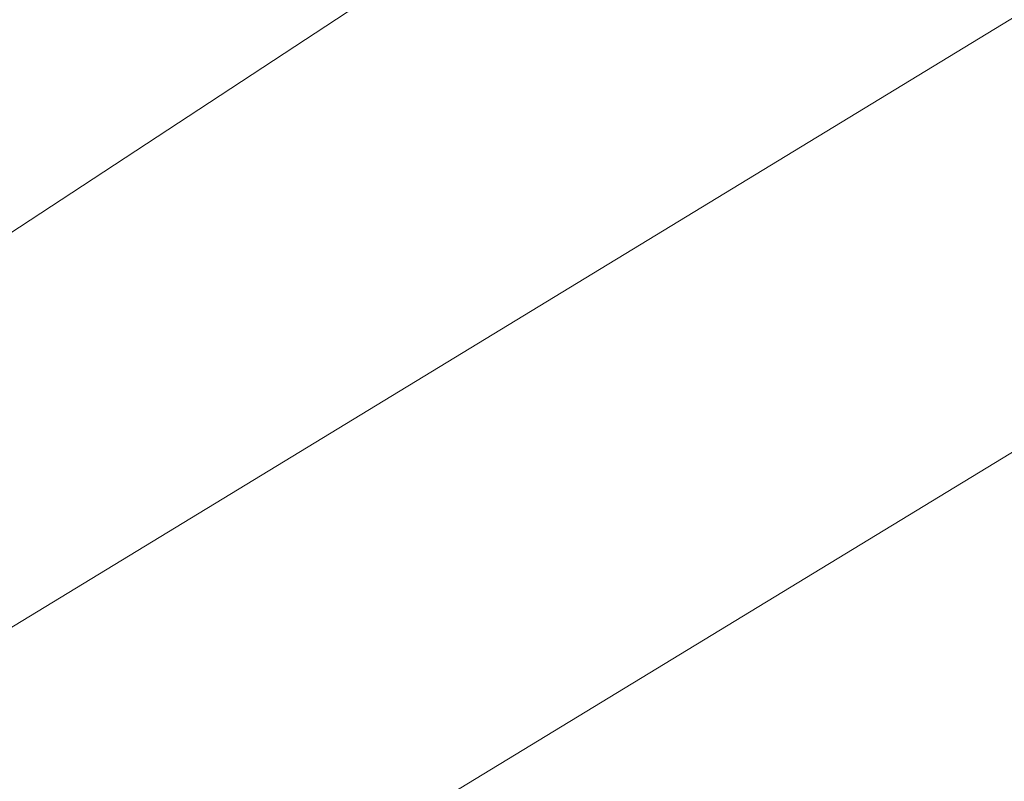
# Model space of a CAD drawing. Extents: x 1620613 to 1693141, y 557269 to 607790.
# Tile 465 of 656: x 1620828.567 to 1620829.06, y 607313.512 to 607313.892. Entities that reach past the tile are written whole.
import ezdxf

# ---------------------------------------------------------------- set-up
doc = ezdxf.new("R2010")
doc.units = 0
doc.header["$LTSCALE"] = 10
doc.header["$MEASUREMENT"] = 0
doc.linetypes.add('DGN Style 2', pattern=[7.346996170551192, 4.408197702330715, -2.938798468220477])
doc.linetypes.add('DGN Style 3', pattern=[10.28579463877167, 7.346996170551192, -2.938798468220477])
doc.layers.add('DT_X_Contour_Minor', color=136, linetype='DGN Style 3', lineweight=0)
doc.layers.add('SV_X_Top_of_Bank', color=97, linetype='DGN Style 2', lineweight=0)

# ---------------------------------------------------------------- blocks, each defined once
blk = doc.blocks.new('*U1004')
at = {"layer": 'DT_X_Contour_Minor', "transparency": 33554559, "flags": 128}
for points, elevation in [([(-17.45736527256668, 52.90326992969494), (-21.39895877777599, 50.0977725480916), (-22.17212463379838, 49.54786270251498), (-22.80236784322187, 49.10048918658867), (-23.28968840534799, 48.75565200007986), (-23.63408632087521, 48.51335114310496), (-24.36191723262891, 48.00393063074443), (-24.86158497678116, 47.58533965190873), (-25.8147150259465, 46.71163209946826), (-27.22130737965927, 45.38280797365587), (-29.08136203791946, 43.59886727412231), (-34.64612420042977, 38.23486997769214), (-36.47441867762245, 36.47166088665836), (-37.78573048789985, 35.20503158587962), (-38.58005963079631, 34.43498207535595), (-38.85740610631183, 34.16151235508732), (-38.94539676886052, 34.04400650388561), (-38.93639807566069, 34.00681650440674), (-38.93534537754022, 33.99954533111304), (-38.93604386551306, 33.99367038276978), (-38.93849353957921, 33.98919165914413), (-38.94269439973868, 33.98610916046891), (-38.95623160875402, 33.97975079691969), (-38.96354734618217, 33.97610134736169), (-38.97534165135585, 33.96992177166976), (-38.99161452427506, 33.96121206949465), (-39.01236596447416, 33.94997224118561), (-39.11965601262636, 33.89161608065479), (-41.00425999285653, 32.35813691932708), (-41.41850579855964, 32.06585747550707), (-41.85355579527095, 31.84622449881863), (-42.30940998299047, 31.69923798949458), (-42.78606836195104, 31.62489794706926), (-45.05901724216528, 31.44748617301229), (-45.41155417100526, 31.3261421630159), (-45.47864930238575, 31.30298905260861), (-45.52884744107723, 31.28553429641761), (-45.56214858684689, 31.27377789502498), (-45.57855274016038, 31.26771984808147), (-45.60682844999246, 31.25629857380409), (-45.61209900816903, 31.25412344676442), (-45.61557950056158, 31.25263748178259), (-45.6172699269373, 31.25184067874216), (-45.61939097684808, 31.2506347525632), (-45.6221740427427, 31.24922665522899), (-45.63966620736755, 31.24067520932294), (-45.69890002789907, 31.21193393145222), (-45.82608510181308, 31.15654833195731), (-46.17424678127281, 31.00658998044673), (-46.74338506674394, 30.76205887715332), (-47.53349995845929, 30.42295502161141), (-49.93510847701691, 29.39258107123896), (-50.87372427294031, 28.98969278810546), (-51.88836527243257, 28.55380840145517), (-52.97903147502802, 28.08492791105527), (-54.14572288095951, 27.5830513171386), (-57.35826690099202, 26.20071892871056), (-58.58553470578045, 25.6693915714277), (-59.85793010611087, 25.11215879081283), (-61.17545310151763, 24.52902058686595), (-62.53810369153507, 23.91997695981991), (-66.2320087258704, 22.26132005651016), (-67.60640780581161, 21.64488324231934), (-68.95917626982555, 21.0395654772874), (-70.29031411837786, 20.44536676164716), (-71.5998213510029, 19.8622870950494), (-75.06299981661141, 18.3222333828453), (-76.39654123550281, 17.72836383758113), (-77.7997816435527, 17.10179548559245), (-79.27272104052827, 16.44252832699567), (-80.81535942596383, 15.7505623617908), (-85.0219937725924, 13.86172137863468), (-86.5189906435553, 13.18894839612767), (-87.85500549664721, 12.58726018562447), (-89.03003833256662, 12.05665674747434), (-90.04408915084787, 11.5971380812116), (-92.53358197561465, 10.46653466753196), (-93.46605290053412, 10.0434813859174), (-94.39634605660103, 9.622274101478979), (-95.32446144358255, 9.202912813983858), (-96.25039906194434, 8.785397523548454), (-98.7166623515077, 7.674484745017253), (-99.58089384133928, 7.285275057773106), (-100.32389084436, 6.950830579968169), (-100.9456533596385, 6.671151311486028), (-101.4461813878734, 6.446237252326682), (-102.6192768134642, 5.919486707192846), (-103.0579989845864, 5.720960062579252), (-103.4943439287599, 5.520443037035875), (-103.9283116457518, 5.317935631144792), (-104.3599021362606, 5.113437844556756), (-105.5076404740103, 4.565456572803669), (-105.9101584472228, 4.373629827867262), (-106.2569086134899, 4.209135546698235), (-106.5478909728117, 4.071973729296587), (-106.7831055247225, 3.962144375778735), (-107.3359872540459, 3.705709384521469), (-107.582444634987, 3.592054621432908), (-107.907155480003, 3.44341657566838), (-108.3101197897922, 3.25979524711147), (-108.7913375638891, 3.041190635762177), (-110.1789229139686, 2.411600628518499), (-110.6338851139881, 2.205665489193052), (-110.9580827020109, 2.060052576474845), (-111.1515156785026, 1.974761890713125), (-111.214184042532, 1.949793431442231), (-111.2069468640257, 1.96364050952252), (-111.2115937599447, 1.964845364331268), (-111.2309623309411, 1.958074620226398), (-111.2650525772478, 1.943328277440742), (-111.3138644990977, 1.920606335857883), (-111.4636585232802, 1.849380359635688), (-111.5138489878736, 1.825879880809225), (-111.5520748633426, 1.808797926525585), (-111.5783361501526, 1.798134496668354), (-111.5926328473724, 1.793889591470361), (-111.6148045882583, 1.791127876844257), (-111.6289791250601, 1.786770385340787), (-111.6548739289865, 1.775769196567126), (-111.6924890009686, 1.758124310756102), (-111.7418243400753, 1.733835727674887), (-111.8890122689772, 1.660207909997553), (-111.9556566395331, 1.62680212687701), (-112.0451988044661, 1.581805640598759), (-112.1576387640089, 1.525218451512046), (-112.2929765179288, 1.457040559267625), (-112.9779808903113, 1.111832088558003), (-114.4292185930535, -2.077517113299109), (-114.7156034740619, -2.707376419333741), (-114.9527991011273, -3.230090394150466), (-115.140805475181, -3.645659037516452), (-115.2796225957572, -3.954082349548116), (-115.5842159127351, -4.633684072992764), (-115.7192088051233, -4.895647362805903), (-115.8957424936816, -5.171835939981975), (-116.1138169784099, -5.46224980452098), (-116.373432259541, -5.766888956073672), (-117.6818987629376, -7.221730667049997), (-120.7368154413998, -10.20587712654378), (-121.3553677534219, -10.7922755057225), (-121.9017746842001, -11.27255073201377), (-122.3760362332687, -11.64670280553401), (-122.7781524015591, -11.91473172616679), (-123.7542683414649, -12.48797797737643), (-124.3046113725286, -12.81351193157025), (-125.2235535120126, -13.36017910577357), (-126.5110947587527, -14.1279794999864), (-128.1672351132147, -15.11691311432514), (-133.0750748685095, -18.04891371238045), (-134.6900997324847, -19.01396191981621), (-135.8542945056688, -19.71010609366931), (-136.5676591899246, -20.13734623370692), (-136.8301937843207, -20.29568234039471), (-136.929179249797, -20.35937324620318), (-137.0337521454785, -20.42665931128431), (-137.273231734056, -20.58074932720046), (-137.6476180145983, -20.82164329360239), (-138.1569109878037, -21.14934121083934), (-139.6949011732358, -22.1389409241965), (-140.3494626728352, -22.54464155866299), (-141.1596545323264, -23.01954367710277), (-142.125476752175, -23.56364727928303), (-143.2469293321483, -24.17695236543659), (-148.8435122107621, -27.20051289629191), (-155.6668337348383, -30.52728392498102), (-156.9690717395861, -31.16036576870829), (-157.9515050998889, -31.63385228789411), (-158.6141338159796, -31.9477434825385), (-158.9569578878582, -32.10203935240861), (-159.4447492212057, -32.30070123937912), (-159.6311749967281, -32.37850830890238), (-159.8246088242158, -32.46293310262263), (-160.0250507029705, -32.55397562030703), (-160.232500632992, -32.65163586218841), (-160.7950445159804, -32.9208868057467), (-161.0059018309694, -33.00597154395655), (-161.2165658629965, -33.05928755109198), (-161.4270366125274, -33.08083482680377), (-161.6373140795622, -33.07061337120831), (-162.1977962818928, -33.00099784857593), (-162.5945986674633, -33.09803384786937), (-163.3646441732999, -33.44135348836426), (-164.5079327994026, -34.03095676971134), (-166.0244645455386, -34.86684369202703), (-170.5662066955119, -37.42425367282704), (-172.2728793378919, -38.35526261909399), (-173.9865906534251, -39.23023197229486), (-175.7073406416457, -40.04916173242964), (-177.435129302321, -40.81205189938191), (-182.0519506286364, -42.77170622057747), (-183.6363930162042, -43.44221749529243), (-184.9271041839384, -43.98401057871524), (-185.9240841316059, -44.39708547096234), (-186.6273328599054, -44.68144217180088), (-188.1110211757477, -45.26810245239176), (-188.6012821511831, -45.46267125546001), (-188.9592988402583, -45.60638245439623), (-189.1850712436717, -45.69923604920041), (-189.2785993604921, -45.74123203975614), (-189.3516819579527, -45.78541120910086), (-189.6950575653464, -45.99428155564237), (-190.6703724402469, -46.58775821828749), (-192.2776265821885, -47.56584119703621), (-194.5168199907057, -48.92853049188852), (-201.330588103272, -53.07517703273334), (-203.5688460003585, -54.43730063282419), (-205.1732936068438, -55.41368652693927), (-206.143930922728, -56.00433471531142), (-206.4807579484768, -56.20924519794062), (-206.5338829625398, -56.24135621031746), (-206.56011325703, -56.25664552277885), (-206.5989603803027, -56.27843020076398), (-206.6504243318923, -56.30671024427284), (-206.71450511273, -56.34148565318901), (-207.042988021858, -56.51892674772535), (-216.8652858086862, -60.26712173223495), (-218.7128353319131, -60.9722375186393), (-220.04592770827, -61.48121559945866), (-220.8645629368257, -61.79405597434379), (-221.1687410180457, -61.91075864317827), (-221.2939397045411, -61.96044881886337), (-221.6560887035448, -62.10013437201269), (-222.648636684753, -62.48192339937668), (-224.2715836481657, -63.10581590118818), (-226.5249295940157, -63.97181187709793), (-233.3743840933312, -66.60393911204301), (-235.7518862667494, -67.51956538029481), (-237.7473019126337, -68.29234875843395), (-239.3606310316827, -68.92228924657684), (-240.5918736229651, -69.40938684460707), (-243.3657384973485, -70.51785658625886), (-244.3541457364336, -70.9117544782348), (-245.2389687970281, -71.2620958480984), (-246.0202076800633, -71.56888069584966), (-246.6978623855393, -71.83210902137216), (-248.3668293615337, -72.47597585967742), (-248.9959418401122, -72.7096468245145), (-249.6315540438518, -72.92775959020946), (-250.2736659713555, -73.1303141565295), (-250.922277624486, -73.31731052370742), (-252.6605749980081, -73.79522323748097), (-253.3777047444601, -73.97307582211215), (-254.2253709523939, -74.14819904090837), (-255.2035736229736, -74.32059289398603), (-256.3123127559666, -74.49025738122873), (-259.4429990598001, -74.9390568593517), (-259.9788609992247, -75.2542390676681), (-259.2384320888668, -75.86318608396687), (-257.2217123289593, -76.76589790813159), (-253.9287017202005, -77.96237454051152), (-243.4456189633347, -81.5446653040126), (-239.9443442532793, -82.67948381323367), (-237.3028321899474, -83.39722126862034), (-235.5210827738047, -83.69787767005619), (-234.599096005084, -83.58145301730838), (-233.2868148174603, -82.71487920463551), (-232.5237475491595, -82.61634619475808), (-231.218756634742, -82.97067752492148), (-229.3718420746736, -83.77787319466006), (-226.9830038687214, -85.03793320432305), (-219.8902037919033, -89.00191234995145), (-217.497983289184, -90.29225249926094), (-215.6409218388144, -91.19028858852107), (-214.3190194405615, -91.6960206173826), (-213.532276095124, -91.80944858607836), (-212.1478392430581, -91.58885108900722), (-211.5918114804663, -91.45855411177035), (-210.9620558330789, -91.23311130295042), (-210.2585722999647, -90.91252266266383), (-209.4813608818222, -90.49678819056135), (-207.310493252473, -89.26130182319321), (-206.5328441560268, -88.82721764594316), (-205.8280475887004, -88.45157989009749), (-205.1961035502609, -88.13438855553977), (-204.6370120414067, -87.87564364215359), (-203.2432380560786, -87.26358576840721), (-202.625732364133, -87.00239332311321), (-201.8185457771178, -86.67785939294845), (-200.8216782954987, -86.28998397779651), (-199.63512991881, -85.83876707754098), (-196.2180930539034, -84.55106669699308), (-194.9945850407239, -84.07257631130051), (-193.8868386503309, -83.60288043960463), (-192.8948538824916, -83.14197908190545), (-192.018630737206, -82.68987223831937), (-189.8363845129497, -81.49598000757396), (-188.9887605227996, -81.05798606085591), (-188.0825732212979, -80.63942339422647), (-187.1178226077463, -80.2402920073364), (-186.0945086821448, -79.86059190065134), (-183.2875871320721, -78.87396665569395), (-182.3396351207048, -78.53955701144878), (-181.6009702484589, -78.276297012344), (-181.0715925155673, -78.08418665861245), (-180.7515019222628, -77.96322594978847), (-180.1769765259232, -77.73553025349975), (-179.8737207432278, -77.61785036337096), (-179.3948474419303, -77.4355824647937), (-178.7403566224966, -77.1887265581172), (-177.9102482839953, -76.87728264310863), (-175.4624693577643, -75.96064819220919), (-174.3456440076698, -75.53590440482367), (-172.8310021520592, -74.94914888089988), (-170.9185437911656, -74.20038162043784), (-168.6082689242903, -73.28960262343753), (-161.9171139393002, -70.64484298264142), (-159.6972275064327, -69.7679149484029), (-158.0559344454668, -69.12070057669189), (-156.9932347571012, -68.70319986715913), (-156.5091284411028, -68.51541282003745), (-155.9896360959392, -68.32093224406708), (-155.7559475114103, -68.21733815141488), (-155.4445010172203, -68.05241630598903), (-155.0552966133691, -67.82616670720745), (-154.5883343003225, -67.5385893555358), (-153.2394242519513, -66.68994607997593), (-152.7152412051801, -66.37564430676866), (-152.1543746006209, -66.06922144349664), (-151.5568244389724, -65.77067749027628), (-150.9225907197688, -65.480012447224), (-149.182389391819, -64.71541087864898), (-148.3115284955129, -64.34412459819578), (-147.0040968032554, -63.80371693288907), (-145.2600943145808, -63.09418788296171), (-143.0795210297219, -62.21553744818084), (-136.6825645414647, -59.64697444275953), (-134.4940270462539, -58.77966739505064), (-132.726131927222, -58.10416850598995), (-131.378879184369, -57.62047777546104), (-130.4522688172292, -57.32859520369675), (-128.5421643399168, -56.8059858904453), (-127.9128130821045, -56.63172460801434), (-127.4573376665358, -56.50089774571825), (-127.1757380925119, -56.41350530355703), (-127.0680143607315, -56.36954728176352), (-126.9710139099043, -56.26575682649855), (-126.7956728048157, -56.1396739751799), (-126.7287661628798, -56.11255874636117), (-126.6031924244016, -56.08524856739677), (-126.418951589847, -56.05774343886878), (-126.176043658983, -56.03004336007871), (-125.4500663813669, -55.9559165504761), (-125.2042487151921, -55.92880988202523), (-125.0112786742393, -55.90308498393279), (-124.8711562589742, -55.87874185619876), (-124.7838814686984, -55.85578049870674), (-124.6216121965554, -55.79639257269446), (-124.5715618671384, -55.77771408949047), (-124.5431128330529, -55.76621958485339), (-124.5362650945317, -55.76190905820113), (-124.5510186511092, -55.76478251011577), (-124.6191631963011, -55.78202368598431), (-124.5718470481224, -55.75624373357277), (-124.3787901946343, -55.66597299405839), (-124.0399926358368, -55.511211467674), (-123.555454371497, -55.29195915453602), (-122.0690313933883, -54.62129860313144), (-121.5602130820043, -54.39369512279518), (-121.1485753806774, -54.21388009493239), (-120.834118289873, -54.0818535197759), (-120.6168418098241, -53.99761539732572), (-120.1670120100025, -53.83669834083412), (-119.9940170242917, -53.77017708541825), (-119.8124044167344, -53.69130111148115), (-119.622174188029, -53.60007041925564), (-119.42332633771, -53.49648500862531), (-118.8815752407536, -53.20378428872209), (-118.7012260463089, -53.10660114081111), (-118.5664917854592, -53.03457723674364), (-118.4773724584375, -52.98771257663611), (-118.4338680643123, -52.96600716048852), (-118.378676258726, -52.94167170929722), (-118.3462711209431, -52.92746957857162), (-118.2904495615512, -52.90311477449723), (-118.211211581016, -52.86860729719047), (-118.108557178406, -52.82394714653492), (-117.8035902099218, -52.69131651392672), (-117.7033780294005, -52.64756809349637), (-117.6314667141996, -52.61579580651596), (-117.5878562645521, -52.59599965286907), (-117.5725466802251, -52.58817963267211), (-117.5694556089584, -52.58329442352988), (-117.5023191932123, -52.5537070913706), (-117.3032282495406, -52.46860900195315), (-116.9721827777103, -52.32800015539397), (-116.5091827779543, -52.1318805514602), (-115.0985767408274, -51.53488059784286), (-114.5787590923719, -51.31273690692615), (-114.0772606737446, -51.09405579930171), (-113.594081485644, -50.87883727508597), (-113.1292215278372, -50.66708133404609), (-111.914020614, -50.10701560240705), (-111.4423497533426, -49.89071825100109), (-110.938737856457, -49.6618754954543), (-110.4031849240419, -49.42048733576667), (-109.8356909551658, -49.16655377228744), (-108.2797856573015, -48.47267039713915), (-107.637205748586, -48.18686541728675), (-106.8763949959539, -47.84986300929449), (-105.9973533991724, -47.46166317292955), (-105.0000809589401, -47.02226590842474), (-102.1830466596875, -45.78227663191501), (-101.0416261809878, -45.27859689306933), (-99.730140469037, -44.69754963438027), (-98.24858952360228, -44.03913485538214), (-96.59697334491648, -43.3033525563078), (-91.96590989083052, -41.23810973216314), (-90.26453862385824, -40.47824782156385), (-88.63372241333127, -39.7475942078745), (-87.07346125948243, -39.0461488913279), (-85.58375516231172, -38.37391187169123), (-81.70527897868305, -36.62022421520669), (-80.33508533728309, -36.00080075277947), (-79.13336155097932, -35.4577961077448), (-78.1001076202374, -34.99121027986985), (-77.23532354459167, -34.60104326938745), (-75.15385914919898, -33.66248966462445), (-74.2553197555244, -33.25839136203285), (-73.12079987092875, -32.75001165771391), (-71.75029949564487, -32.13735055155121), (-70.14381862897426, -31.4204080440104), (-65.54522899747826, -29.36951948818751), (-63.95151954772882, -28.65803548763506), (-62.61933342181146, -28.0617499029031), (-61.54867061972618, -27.58066273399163), (-60.73953114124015, -27.21477398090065), (-58.93052363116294, -26.39266852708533), (-58.31693849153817, -26.11331703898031), (-57.83293870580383, -25.89184166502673), (-57.47852427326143, -25.72824240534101), (-57.25369519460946, -25.62251925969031), (-56.82693145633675, -25.41775902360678), (-56.65531035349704, -25.33478436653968), (-56.46051984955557, -25.23943057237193), (-56.24255994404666, -25.13169764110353), (-56.0014306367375, -25.01158557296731), (-55.32752661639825, -24.67478120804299), (-55.05126318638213, -24.53896794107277), (-54.72790091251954, -24.38413141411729), (-54.35743979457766, -24.21027162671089), (-53.93987983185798, -24.01738857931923), (-52.76358814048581, -23.47766943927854), (-52.37750348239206, -23.30100356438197), (-52.10146827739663, -23.1757952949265), (-51.93548252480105, -23.10204463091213), (-51.87954622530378, -23.07975157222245), (-51.87711536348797, -23.08891355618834), (-51.86492463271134, -23.08638447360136), (-51.83017558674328, -23.07192573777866), (-51.77286822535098, -23.04553734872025), (-51.69300254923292, -23.00721930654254), (-51.44994965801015, -22.88913165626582), (-51.31643438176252, -22.82435836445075), (-51.09817822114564, -22.71860422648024), (-50.7951811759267, -22.5718692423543), (-50.40744324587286, -22.38415341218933), (-48.4002708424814, -21.41252423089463), (-48.36751615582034, -20.77412141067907), (-48.22934931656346, -20.45036320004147), (-47.82888652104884, -19.75268977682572), (-47.16612776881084, -18.68110114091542), (-46.24107306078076, -17.23559729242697), (-43.42453256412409, -12.8823667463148), (-42.35470139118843, -11.39228932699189), (-41.25761324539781, -10.18697997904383), (-40.13326812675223, -9.266438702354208), (-38.98166603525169, -8.63066549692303), (-35.87438449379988, -7.314961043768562), (-34.83209626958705, -6.873628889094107), (-34.0356927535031, -6.536410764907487), (-33.48517394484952, -6.303306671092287), (-33.18053984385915, -6.174316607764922), (-32.69602851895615, -5.96916181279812), (-32.28319507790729, -5.712428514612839), (-31.40807824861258, -5.096094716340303), (-30.07067803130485, -4.120160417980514), (-28.27099442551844, -2.784625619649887), (-22.85546029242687, 1.256267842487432), (-20.95785962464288, 2.654420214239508), (-19.32670822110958, 3.818207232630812), (-17.96200608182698, 4.747628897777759), (-16.86375320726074, 5.442685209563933), (-14.29034455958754, 6.983681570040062), (-13.4230960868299, 7.5066692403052), (-12.75140715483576, 7.919884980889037), (-12.2752777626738, 8.223328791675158), (-11.99470791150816, 8.417000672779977), (-11.50726769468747, 8.787096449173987), (-11.10789761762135, 9.047810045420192), (-10.27536754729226, 9.552379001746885), (-9.009677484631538, 10.30080331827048), (-7.310827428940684, 11.2930829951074), (-2.203013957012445, 14.26430261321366), (-0.4445038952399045, 15.288643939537), (1.00016618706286, 16.13325320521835), (2.130996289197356, 16.79813040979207), (2.947986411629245, 17.28327555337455), (4.70817343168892, 18.33735318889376), (5.556006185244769, 18.85372868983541), (6.779364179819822, 19.61229696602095), (8.37824741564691, 20.61305801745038), (10.35265589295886, 21.85601184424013), (16.11844548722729, 25.49347908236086), (18.05360645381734, 26.71963120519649), (19.53474715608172, 27.66998714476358), (20.56186759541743, 28.34454690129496), (21.13496777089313, 28.7433104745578), (22.05787455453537, 29.43895175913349), (22.41446905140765, 29.54562768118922), (22.79207245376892, 29.34392448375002), (23.19068476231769, 28.83384216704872), (23.61030597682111, 28.01538073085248), (25.61755909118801, 23.47634274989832)], 0.6000414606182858), ([(-19.69856338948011, 52.66703538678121), (-22.97917621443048, 50.33200244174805), (-23.62268697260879, 49.87430905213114), (-24.14724232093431, 49.50195728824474), (-24.55284226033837, 49.21494715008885), (-24.83948679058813, 49.01327863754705), (-25.44526499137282, 48.58928477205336), (-25.8611415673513, 48.24088889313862), (-26.65443764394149, 47.51369665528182), (-27.82515322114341, 46.40770805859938), (-29.37328829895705, 44.92292310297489), (-34.00487450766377, 40.45843474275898), (-35.55615833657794, 38.95139871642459), (-36.73632016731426, 37.77865690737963), (-37.54535999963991, 36.94020931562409), (-37.98327783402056, 36.43605594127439), (-39.16094306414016, 34.86336003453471), (-39.04050473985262, 34.36560984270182), (-39.02641544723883, 34.2682926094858), (-39.03576399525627, 34.18966242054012), (-39.06855038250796, 34.12971927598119), (-39.12477461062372, 34.0884631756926), (-39.30595633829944, 34.00336296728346), (-39.40387001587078, 33.95451880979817), (-39.56172475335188, 33.87181149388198), (-39.77952055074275, 33.75524101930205), (-40.05725740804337, 33.6048073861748), (-41.49322521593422, 32.82376972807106), (-41.86682246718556, 32.51977822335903), (-41.94894109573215, 32.46183777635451), (-42.03518387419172, 32.41829850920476), (-42.12555080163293, 32.3891604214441), (-42.22004187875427, 32.37442351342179), (-42.67062325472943, 32.33925402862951), (-44.52491818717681, 31.70100150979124), (-44.87782919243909, 31.57921938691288), (-45.14186437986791, 31.48740981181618), (-45.31702374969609, 31.42557278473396), (-45.40330730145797, 31.39370830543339), (-45.51489568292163, 31.34869975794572), (-45.55203357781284, 31.33363400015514), (-45.57975597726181, 31.3221931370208), (-45.59806288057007, 31.31437716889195), (-45.60695428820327, 31.31018609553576), (-45.61811071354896, 31.30384309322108), (-45.63274925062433, 31.29643669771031), (-45.6682975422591, 31.2789747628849), (-45.72475558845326, 31.25145728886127), (-45.80212338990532, 31.21388427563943), (-46.03631719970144, 31.10028218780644), (-46.21665420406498, 31.01860475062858), (-46.58201985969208, 30.85877400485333), (-47.13241416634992, 30.62078995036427), (-47.86783712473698, 30.30465258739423), (-50.07566988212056, 29.35741520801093), (-50.93855268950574, 28.98703429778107), (-51.87132654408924, 28.58631960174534), (-52.87399144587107, 28.15527112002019), (-53.94654739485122, 27.69388885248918), (-56.89988465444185, 26.42309109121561), (-58.06257946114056, 25.91916534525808), (-59.33566093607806, 25.36048642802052), (-60.71912907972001, 24.74705433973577), (-62.21298389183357, 24.07886908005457), (-66.34377894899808, 22.22403749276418), (-67.84851839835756, 21.54901817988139), (-69.2646404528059, 20.915083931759), (-70.59214511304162, 20.32223474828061), (-71.83103237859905, 19.77047062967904), (-75.01657522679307, 18.35387973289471), (-76.27740395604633, 17.79226561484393), (-77.67073300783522, 17.16986643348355), (-79.19656238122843, 16.48668218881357), (-80.85489207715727, 15.74271288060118), (-85.45377169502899, 13.67774797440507), (-87.07017853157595, 12.95140588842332), (-88.4702393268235, 12.32110330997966), (-89.65395408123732, 11.78684023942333), (-90.62132279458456, 11.34861667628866), (-92.9125113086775, 10.30807318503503), (-93.7707048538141, 9.91871885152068), (-94.62689410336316, 9.531063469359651), (-95.48107905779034, 9.145107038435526), (-96.33325971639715, 8.76084955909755), (-98.60306907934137, 7.738428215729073), (-99.40987567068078, 7.375095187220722), (-100.1279384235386, 7.051912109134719), (-100.7572573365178, 6.768878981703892), (-101.2978324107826, 6.525995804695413), (-102.6210408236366, 5.93184059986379), (-103.1047424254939, 5.713238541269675), (-103.5634409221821, 5.503048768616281), (-103.9971363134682, 5.301271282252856), (-104.4058285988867, 5.107906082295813), (-105.4623372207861, 4.603481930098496), (-105.8398135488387, 4.423677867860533), (-106.1798610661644, 4.26258379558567), (-106.4824797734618, 4.120199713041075), (-106.747669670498, 3.996525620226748), (-107.4049376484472, 3.691674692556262), (-107.6804949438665, 3.564470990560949), (-108.0142158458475, 3.411498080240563), (-108.406100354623, 3.232755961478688), (-108.8561484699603, 3.028244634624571), (-110.1338282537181, 2.448522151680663), (-110.552566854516, 2.259257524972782), (-110.8505228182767, 2.126255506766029), (-111.0276961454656, 2.049516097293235), (-111.08408683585, 2.029039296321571), (-111.0734184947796, 2.049451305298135), (-111.080268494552, 2.051227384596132), (-111.1088197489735, 2.041246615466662), (-111.1590722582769, 2.01950899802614), (-111.2310260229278, 1.986014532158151), (-111.4518377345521, 1.881020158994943), (-111.5258236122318, 1.846378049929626), (-111.582172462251, 1.821197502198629), (-111.6208842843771, 1.805478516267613), (-111.6419590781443, 1.799221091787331), (-111.6746424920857, 1.795150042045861), (-111.6955372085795, 1.788726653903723), (-111.7337087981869, 1.772509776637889), (-111.7891572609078, 1.746499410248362), (-111.8618825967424, 1.710695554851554), (-112.0788526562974, 1.602160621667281), (-112.1770932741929, 1.55291708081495), (-112.3090875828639, 1.486587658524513), (-112.4748355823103, 1.403172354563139), (-112.6743372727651, 1.302671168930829), (-113.6841037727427, 0.7937985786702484), (-115.0783100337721, -2.270214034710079), (-115.3522554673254, -2.863819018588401), (-115.5765747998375, -3.331485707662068), (-115.7512680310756, -3.67321410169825), (-115.8763351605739, -3.88900420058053), (-116.1436793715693, -4.296526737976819), (-116.3361288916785, -4.53254616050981), (-116.712969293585, -4.934962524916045), (-117.2742005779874, -5.503775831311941), (-118.0198227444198, -6.238986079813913), (-120.2540030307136, -8.421409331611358), (-121.0628229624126, -9.181990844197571), (-121.8136475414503, -9.82691794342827), (-122.5064767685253, -10.35619062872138), (-123.1413106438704, -10.76980890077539), (-124.7568738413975, -11.71858507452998), (-125.4910743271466, -12.1518302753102), (-126.4820033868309, -12.73998374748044), (-127.7296610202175, -13.48304549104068), (-129.2340472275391, -14.38101550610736), (-133.5880485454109, -16.98214657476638), (-135.0237390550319, -17.84016853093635), (-136.0653095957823, -18.46338609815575), (-136.7127601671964, -18.85179927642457), (-136.9660907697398, -19.0054080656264), (-137.1161457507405, -19.10195898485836), (-137.6377050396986, -19.43754950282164), (-141.3087850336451, -21.79965801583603), (-142.3010540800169, -22.41467155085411), (-143.5292477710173, -23.13458965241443), (-144.9933661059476, -23.95941232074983), (-146.6934090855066, -24.88913955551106), (-155.1774338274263, -29.47264397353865), (-158.1466348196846, -30.92030429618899), (-158.713309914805, -31.19579288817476), (-159.1408204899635, -31.40183281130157), (-159.4291665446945, -31.53842406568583), (-159.5783480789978, -31.60556665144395), (-159.7906128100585, -31.69201532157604), (-159.8883121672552, -31.73380688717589), (-160.0222116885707, -31.79434508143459), (-160.1923113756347, -31.87362990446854), (-160.3986112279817, -31.97166135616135), (-160.9970110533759, -32.25807406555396), (-161.2066706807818, -32.35040008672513), (-161.3868496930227, -32.41256861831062), (-161.5375480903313, -32.44457966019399), (-161.6587658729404, -32.44643321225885), (-161.9427058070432, -32.41116603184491), (-162.2622683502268, -32.52707462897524), (-163.0080010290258, -32.90125080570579), (-164.1799038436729, -33.53369456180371), (-165.7779767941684, -34.42440589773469), (-170.6077315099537, -37.14399289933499), (-172.4226320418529, -38.13404136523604), (-174.2450176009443, -39.06449651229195), (-176.0748881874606, -39.93535834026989), (-177.9122438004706, -40.74662684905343), (-182.8218388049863, -42.83055178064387), (-184.4818742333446, -43.53374406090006), (-185.779784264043, -44.08037720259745), (-186.7155688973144, -44.47045120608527), (-187.2892281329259, -44.70396607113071), (-188.3361522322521, -45.11792686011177), (-188.6820914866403, -45.25521901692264), (-188.9347161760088, -45.35662489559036), (-189.0940263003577, -45.42214449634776), (-189.1600218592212, -45.451777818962), (-189.2115905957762, -45.4829516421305), (-189.4617345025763, -45.63511273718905), (-190.1734896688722, -46.0682156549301), (-191.3468560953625, -46.78226039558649), (-201.688822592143, -53.07604850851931), (-205.38679917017, -54.64874049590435), (-205.8096564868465, -54.82854462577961), (-206.0697906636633, -54.93912351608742), (-206.167201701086, -54.98047716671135), (-206.2714584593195, -55.02426665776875), (-208.0122552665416, -55.75542891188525), (-208.5894353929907, -55.98843138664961), (-209.5623374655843, -56.36879869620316), (-210.9309614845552, -56.89653084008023), (-212.695307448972, -57.57162781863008), (-217.9278592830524, -59.56837287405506), (-219.6532586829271, -60.22691584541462), (-220.9050430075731, -60.70498596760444), (-221.6832122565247, -61.00258324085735), (-221.9877664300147, -61.11970766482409), (-222.1684241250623, -61.19140899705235), (-222.5113793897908, -61.32394815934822), (-223.404751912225, -61.66778964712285), (-224.8485416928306, -62.22293346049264), (-226.8427487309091, -62.98937959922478), (-232.8945238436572, -65.31497240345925), (-235.0483319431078, -66.14522009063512), (-236.9709249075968, -66.89176854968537), (-238.6623027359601, -67.5546177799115), (-240.1224654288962, -68.13376778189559), (-243.7079457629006, -69.56656881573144), (-244.9504880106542, -70.0621904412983), (-245.9890045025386, -70.47445454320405), (-246.8234952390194, -70.80336112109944), (-247.453960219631, -71.0489101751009), (-248.8631658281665, -71.59256428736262), (-249.4288484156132, -71.79934764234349), (-250.068991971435, -72.0119571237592), (-250.7835964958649, -72.23039273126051), (-251.57266198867, -72.45465446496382), (-253.7761179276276, -73.0604539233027), (-254.6851475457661, -73.28589885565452), (-255.7596444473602, -73.50788405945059), (-256.9996086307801, -73.72640953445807), (-258.4050400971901, -73.94147528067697), (-262.3734803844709, -74.51037096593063), (-263.0527359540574, -74.90989415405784), (-262.1141724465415, -75.68179195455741), (-259.5577898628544, -76.8260643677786), (-255.3835882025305, -78.34271139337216), (-242.0952916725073, -82.8836029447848), (-237.6840457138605, -84.33988916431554), (-234.4165302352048, -85.3030791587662), (-232.2927452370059, -85.77317292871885), (-231.3126907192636, -85.75017047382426), (-230.2241859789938, -85.03136896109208), (-229.5912405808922, -84.9496382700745), (-228.508782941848, -85.24354733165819), (-226.9768130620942, -85.91309614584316), (-224.995330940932, -86.95828471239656), (-219.112028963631, -90.24630722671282), (-217.1124980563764, -91.31418354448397), (-215.5263818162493, -92.05179561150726), (-214.3536802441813, -92.45914342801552), (-213.5943933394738, -92.53622699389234), (-212.1208478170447, -92.30143083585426), (-211.5290315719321, -92.16274735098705), (-210.858741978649, -91.92279401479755), (-210.1099790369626, -91.58157082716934), (-209.28274274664, -91.13907778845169), (-206.9721481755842, -89.82406988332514), (-206.1693524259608, -89.3729833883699), (-205.4939111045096, -89.0059798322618), (-204.9458242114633, -88.72305921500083), (-204.5250917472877, -88.52422153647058), (-203.5729444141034, -88.10609831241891), (-203.0896583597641, -87.90451251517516), (-202.3539106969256, -87.61334754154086), (-201.3657014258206, -87.2326033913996), (-200.1250305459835, -86.76228006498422), (-196.4799593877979, -85.38864562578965), (-195.1748011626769, -84.87822341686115), (-193.9931298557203, -84.3771826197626), (-192.9349454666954, -83.88552323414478), (-192.0002479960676, -83.40324526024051), (-189.6723706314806, -82.12967921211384), (-188.7681808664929, -81.66245595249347), (-187.8015195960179, -81.21596070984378), (-186.7723868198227, -80.79019348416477), (-185.6807825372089, -80.38515427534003), (-182.6865424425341, -79.33268707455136), (-181.6753293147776, -78.97596076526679), (-180.8873700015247, -78.69513223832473), (-180.3226645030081, -78.49020149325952), (-179.9812128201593, -78.36116853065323), (-179.3683467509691, -78.11827767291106), (-179.0742228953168, -78.00374266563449), (-178.6515008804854, -77.84230578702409), (-178.1001807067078, -77.63396703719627), (-177.4202623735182, -77.37872641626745), (-175.4356826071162, -76.63554893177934), (-174.4497595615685, -76.25938664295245), (-172.9804252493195, -75.68828288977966), (-171.0276796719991, -74.92223767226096), (-168.5915228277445, -73.96125099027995), (-161.4505562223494, -71.13869788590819), (-159.0869534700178, -70.20488320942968), (-157.3518701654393, -69.52035400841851), (-156.2453063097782, -69.08511028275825), (-155.7672619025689, -68.89915203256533), (-155.3305027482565, -68.73564399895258), (-155.1340308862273, -68.64854807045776), (-154.8721846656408, -68.50989130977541), (-154.5449640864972, -68.31967371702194), (-154.1523691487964, -68.07789529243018), (-153.0182835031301, -67.36440505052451), (-152.5775806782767, -67.10015827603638), (-152.1060364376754, -66.84253563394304), (-151.6036507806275, -66.5915371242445), (-151.0704237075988, -66.34716274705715), (-149.6073629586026, -65.7043299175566), (-148.8065406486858, -65.3646077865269), (-147.5013692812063, -64.82756601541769), (-145.6918488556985, -64.09320460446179), (-143.3779793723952, -63.16152355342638), (-136.5351953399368, -60.41394789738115), (-134.2126801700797, -59.4912702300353), (-132.377222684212, -58.78391897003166), (-131.0288228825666, -58.29189411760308), (-130.1674807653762, -58.01519567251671), (-128.5199786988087, -57.56443502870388), (-127.9697858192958, -57.40625049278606), (-127.5548337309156, -57.26976736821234), (-127.275122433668, -57.15498565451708), (-127.1306519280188, -57.06190535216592), (-126.7720180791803, -56.67816723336), (-126.1237401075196, -56.21200879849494), (-125.9842667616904, -56.12277422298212), (-125.843680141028, -56.05485268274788), (-125.7019802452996, -56.00824417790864), (-125.5591670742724, -55.98294870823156), (-125.1768475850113, -55.94391150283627), (-125.0332902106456, -55.9244748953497), (-124.8893577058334, -55.89544297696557), (-124.7450500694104, -55.85681574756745), (-124.6003673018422, -55.80859320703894), (-124.2140464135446, -55.66720601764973), (-124.0948896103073, -55.62273741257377), (-124.0271598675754, -55.59537198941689), (-124.0108571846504, -55.58510974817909), (-124.0459815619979, -55.59195068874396), (-124.2082159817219, -55.63299743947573), (-124.2072954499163, -55.62203224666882), (-124.0828580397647, -55.5583516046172), (-123.8349037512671, -55.44195551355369), (-123.4634325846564, -55.27284397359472), (-122.3081536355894, -54.75159260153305), (-121.9045513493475, -54.57178320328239), (-121.5602037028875, -54.42329353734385), (-121.2751106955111, -54.30612360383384), (-121.0492723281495, -54.22027340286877), (-120.5260428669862, -54.03309917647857), (-120.3248199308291, -53.95572350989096), (-120.1135732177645, -53.86397717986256), (-119.8923027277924, -53.75786018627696), (-119.6610084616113, -53.63737252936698), (-119.0308587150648, -53.29691122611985), (-118.8210815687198, -53.18387050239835), (-118.6643624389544, -53.10009430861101), (-118.5607013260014, -53.04558264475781), (-118.5100982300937, -53.02033551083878), (-118.445900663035, -52.99202919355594), (-118.4082079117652, -52.9755096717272), (-118.3432778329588, -52.94718084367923), (-118.2511104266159, -52.90704270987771), (-117.7769766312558, -52.70082302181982), (-117.6604126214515, -52.64993608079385), (-117.5767673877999, -52.61297944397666), (-117.5260409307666, -52.58995311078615), (-117.5082332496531, -52.58085708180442), (-117.5046378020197, -52.57517474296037), (-117.4425207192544, -52.54752018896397), (-117.2588660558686, -52.46881828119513), (-116.9536738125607, -52.33906901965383), (-116.5269439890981, -52.15827240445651), (-115.2269476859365, -51.60808495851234), (-114.7389264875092, -51.39922886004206), (-114.2498601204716, -51.18530114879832), (-113.759748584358, -50.96630182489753), (-113.2685918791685, -50.74223088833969), (-111.95744710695, -50.13794624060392), (-111.4485363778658, -49.90457154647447), (-110.9051627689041, -49.65766094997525), (-110.327326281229, -49.39721445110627), (-109.7150269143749, -49.12323204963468), (-108.0362780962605, -48.37456444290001), (-107.3639307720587, -48.07542310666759), (-106.6059504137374, -47.73949980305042), (-105.7623370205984, -47.3667945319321), (-104.833090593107, -46.95730729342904), (-102.2409227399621, -45.8162987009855), (-101.1565342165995, -45.33762621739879), (-99.84749453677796, -44.75736521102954), (-98.31380370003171, -44.07551568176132), (-96.55546170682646, -43.29207762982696), (-91.56701484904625, -41.06745812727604), (-89.76278223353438, -40.26181413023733), (-88.09141953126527, -39.51334676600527), (-86.5529267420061, -38.82205603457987), (-85.14730386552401, -38.18794193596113), (-81.57613607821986, -36.57320651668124), (-80.31450878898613, -36.00286264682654), (-79.20800276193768, -35.5028826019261), (-78.25661799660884, -35.07326638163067), (-77.46035449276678, -34.7140139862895), (-75.54381349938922, -33.84982603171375), (-74.6826008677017, -33.4626414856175), (-73.53636871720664, -32.9492288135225), (-72.10511704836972, -32.3095880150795), (-70.38884586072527, -31.54371909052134), (-65.43209666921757, -29.33309779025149), (-63.72753570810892, -28.57223248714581), (-62.33141471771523, -27.94760255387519), (-61.24373369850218, -27.45920798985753), (-60.4644926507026, -27.1070487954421), (-58.797769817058, -26.34960476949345), (-58.23244526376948, -26.09222523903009), (-57.78651372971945, -25.88816966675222), (-57.45997521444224, -25.73743805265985), (-57.25282971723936, -25.64003039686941), (-56.85963241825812, -25.45137525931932), (-56.69481242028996, -25.37157956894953), (-56.49525040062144, -25.27368385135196), (-56.26094635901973, -25.15768810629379), (-55.99190029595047, -25.02359233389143), (-55.22812143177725, -24.64187023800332), (-54.92668235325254, -24.49329798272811), (-54.59519926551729, -24.3338727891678), (-54.23367216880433, -24.16359465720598), (-53.84210106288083, -23.98246358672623), (-52.75785276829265, -23.48497681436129), (-52.40194051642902, -23.32227899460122), (-52.14738998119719, -23.20730061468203), (-51.99420116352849, -23.14004167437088), (-51.94237406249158, -23.12050217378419), (-51.93931741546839, -23.13202275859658), (-51.92398838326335, -23.12884260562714), (-51.8802937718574, -23.11066170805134), (-51.8082335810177, -23.07748006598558), (-51.70780781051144, -23.02929767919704), (-51.40218498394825, -22.88081032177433), (-51.2431828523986, -22.80366298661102), (-50.99539357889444, -22.68358649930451), (-50.65881716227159, -22.5205808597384), (-48.98076792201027, -21.70824775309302), (-48.57046440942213, -21.50972802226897), (-48.27906813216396, -21.36896756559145), (-48.10657908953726, -21.28596638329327), (-48.0529972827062, -21.26072447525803), (-48.06865544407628, -21.27042508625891), (-48.07115256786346, -21.27239256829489), (-48.06690031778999, -21.27101955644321), (-48.05589869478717, -21.26630605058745), (-48.03814769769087, -21.25825205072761), (-47.9818125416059, -21.2323207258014), (-47.96044154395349, -21.22566803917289), (-47.93857991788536, -21.22515847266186), (-47.91622766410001, -21.23079202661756), (-47.89338478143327, -21.24256870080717), (-47.78563986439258, -21.31186046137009), (-47.20908225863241, -20.90700073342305), (-46.97236126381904, -20.63230061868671), (-46.50929439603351, -19.98171158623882), (-45.81988165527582, -18.95523363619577), (-44.90412304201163, -17.55286676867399), (-42.16030557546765, -13.31203656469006), (-41.1331361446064, -11.86680070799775), (-40.10949095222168, -10.71171579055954), (-39.08936999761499, -9.846781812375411), (-38.07277328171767, -9.271998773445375), (-33.76517537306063, -7.448048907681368), (-33.0203968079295, -7.132690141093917), (-32.59842122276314, -6.954014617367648), (-32.18856481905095, -6.692880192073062), (-31.27547729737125, -6.043483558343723), (-29.85915865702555, -5.005824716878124), (-27.93960889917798, -3.579903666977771), (-22.1498347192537, 0.740235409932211), (-20.14911241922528, 2.218233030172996), (-18.4892761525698, 3.412121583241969), (-17.17032592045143, 4.321901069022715), (-16.19226172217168, 4.947571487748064), (-14.03860523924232, 6.237213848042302), (-13.30746693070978, 6.678956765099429), (-12.7292943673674, 7.036953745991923), (-12.30408755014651, 7.311204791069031), (-12.03184647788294, 7.501709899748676), (-11.50982461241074, 7.898062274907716), (-11.08212105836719, 8.177272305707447), (-10.19052679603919, 8.71763811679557), (-8.835041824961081, 9.519159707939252), (-7.015666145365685, 10.5818370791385), (-1.545476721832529, 13.76385110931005), (0.3151866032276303, 14.84732790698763), (1.794534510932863, 15.71124777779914), (2.892567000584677, 16.35561072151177), (3.609284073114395, 16.78041673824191), (5.012109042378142, 17.62049021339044), (5.76226761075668, 18.07900135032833), (6.960624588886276, 18.82447965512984), (8.607179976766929, 19.85692512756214), (10.70193377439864, 21.17633776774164), (16.88554178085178, 25.07739436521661), (18.93543929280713, 26.37318279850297), (20.44742582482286, 27.33475565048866), (21.42150137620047, 27.96211292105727), (21.85766594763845, 28.25525461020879), (22.30355683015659, 28.59134500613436), (22.50757434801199, 28.57112496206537), (22.78520873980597, 28.25839703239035), (23.13646000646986, 27.65316121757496), (23.56132814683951, 26.75541751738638), (25.71581884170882, 21.88342851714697)], 1.00004144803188)]:
    blk.add_lwpolyline(points, dxfattribs=dict(at, elevation=elevation))

msp = doc.modelspace()

# ---------------------------------------------------------------- linework, layer by layer
at = {"layer": 'SV_X_Top_of_Bank', "extrusion": (0.007114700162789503, -0.05176716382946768, 0.9986338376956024), "elevation": -18855.21206843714, "flags": 128}
msp.add_lwpolyline([(1688341.399474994, 380495.2335694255), (1688359.531308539, 380495.7043637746), (1688370.463455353, 380498.0725351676), (1688395.572580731, 380506.740670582), (1688420.940108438, 380511.7574321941), (1688444.138128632, 380518.355338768), (1688467.22231404, 380528.7305743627), (1688491.262317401, 380540.2151339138), (1688508.535586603, 380545.2887184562), (1688513.5223003, 380548.4010002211), (1688516.051220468, 380548.1495454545), (1688520.39603739, 380549.3039635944), (1688525.368929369, 380551.0706712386)], dxfattribs=at)
at = {"layer": 'SV_X_Top_of_Bank', "extrusion": (0.04489057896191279, -0.1067836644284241, 0.9932683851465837), "elevation": 8952.639644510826, "flags": 128}
msp.add_lwpolyline([(1729619.200279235, -67683.47041249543), (1729610.048117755, -67689.2494116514), (1729593.286163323, -67692.1110974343), (1729566.643396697, -67690.50938442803), (1729551.852254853, -67691.88192179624), (1729536.554039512, -67691.83763185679), (1729515.835796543, -67695.68964613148), (1729501.149706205, -67697.72199223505), (1729469.279658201, -67698.3224800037)], dxfattribs=at)

# ---------------------------------------------------------------- block references
at = {"layer": 'DT_X_Contour_Minor', "transparency": 33554559}
msp.add_blockref('*U1004', (1621028.060791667, 607365.3311666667, 1050.599958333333), dxfattribs=at)

doc.saveas('drawing.dxf')
